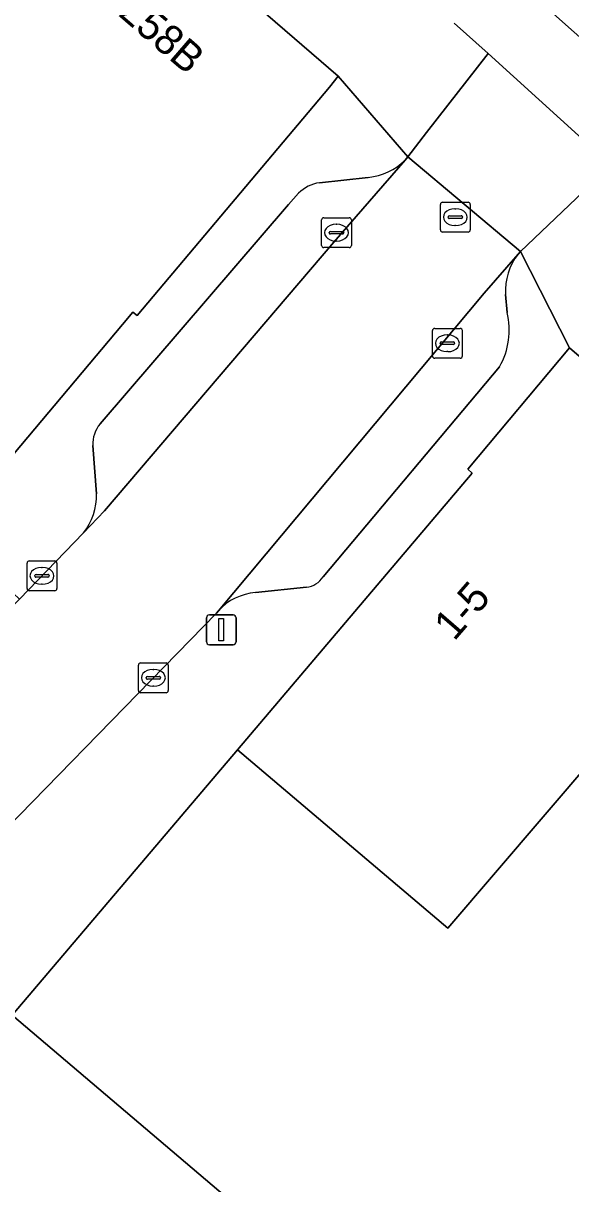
# Model space of a CAD drawing. Extents: x 162344 to 162869, y 381217 to 381818.
# Drawn here: x 162668.66 to 162687, y 381626.94 to 381665.84 of the extents above; entities that cross this region are included whole.
import ezdxf

# ---------------------------------------------------------------- set-up
doc = ezdxf.new("R2010")
doc.units = 0
for name, color, linetype in [('IMGEO_Fietspad_gesloten', 7, 'Continuous'), ('IMGEO_Kolk', 7, 'Continuous'), ('IMGEO_Lichtmast', 7, 'Continuous'), ('IMGEO_Pand', 7, 'Continuous'), ('IMGEO_Pand_nummerreeks', 7, 'Continuous'), ('IMGEO_Parkeervlak_open', 7, 'Continuous'), ('IMGEO_Rijbaan_lokaal_gesloten', 7, 'Continuous'), ('IMGEO_Rijbaan_lokaal_open', 7, 'Continuous'), ('IMGEO_Rioolput', 7, 'Continuous'), ('IMGEO_Voetpad_open', 7, 'Continuous')]:
    doc.layers.add(name, color=color, linetype=linetype)

msp = doc.modelspace()

# ---------------------------------------------------------------- linework, layer by layer
at = {"layer": 'IMGEO_Fietspad_gesloten'}
for points in [[(162690.775, 381662.288), (162684.935, 381667.487), (162684.428, 381667.923)], [(162683.099, 381665.838), (162684.232, 381664.825), (162688.355, 381661.085)]]:
    msp.add_lwpolyline(points, dxfattribs=at)
at = {"layer": 'IMGEO_Kolk'}
for p, q in [((162678.652, 381658.392), (162678.652, 381659.244)), ((162678.727, 381659.318), (162679.579, 381659.318)), ((162679.653, 381659.244), (162679.653, 381658.392)), ((162678.911, 381658.812), (162678.911, 381658.824)), ((162678.954, 381658.861), (162679.352, 381658.861)), ((162679.14, 381659.098), (162679.165, 381659.098)), ((162679.395, 381658.824), (162679.395, 381658.812)), ((162679.349, 381658.775), (162678.951, 381658.775)), ((162679.163, 381658.538), (162679.138, 381658.538)), ((162679.579, 381658.318), (162678.727, 381658.318)), ((162682.367, 381654.685), (162682.367, 381655.537)), ((162682.442, 381655.611), (162683.294, 381655.611)), ((162682.855, 381655.391), (162682.88, 381655.391)), ((162683.368, 381655.537), (162683.368, 381654.685)), ((162682.626, 381655.105), (162682.626, 381655.117)), ((162683.064, 381655.068), (162682.666, 381655.068)), ((162682.669, 381655.154), (162683.067, 381655.154)), ((162683.11, 381655.117), (162683.11, 381655.105)), ((162683.294, 381654.611), (162682.442, 381654.611)), ((162682.878, 381654.831), (162682.853, 381654.831)), ((162668.791, 381646.891), (162668.791, 381647.743)), ((162668.866, 381647.817), (162669.718, 381647.817)), ((162669.279, 381647.597), (162669.304, 381647.597)), ((162669.792, 381647.743), (162669.792, 381646.891)), ((162669.05, 381647.311), (162669.05, 381647.323)), ((162669.488, 381647.274), (162669.09, 381647.274)), ((162669.093, 381647.36), (162669.491, 381647.36)), ((162669.534, 381647.323), (162669.534, 381647.311)), ((162669.718, 381646.817), (162668.866, 381646.817)), ((162669.302, 381647.037), (162669.277, 381647.037)), ((162672.522, 381643.474), (162672.522, 381644.326)), ((162672.597, 381644.4), (162673.449, 381644.4)), ((162673.01, 381644.18), (162673.035, 381644.18)), ((162673.523, 381644.326), (162673.523, 381643.474)), ((162672.781, 381643.894), (162672.781, 381643.906)), ((162673.219, 381643.857), (162672.821, 381643.857)), ((162672.824, 381643.943), (162673.222, 381643.943)), ((162673.265, 381643.906), (162673.265, 381643.894)), ((162673.449, 381643.4), (162672.597, 381643.4)), ((162673.033, 381643.62), (162673.008, 381643.62))]:
    msp.add_line(p, q, dxfattribs=at)
for points in [[(162678.652, 381658.392), (162678.652, 381659.244)], [(162678.727, 381659.318), (162679.579, 381659.318)], [(162679.653, 381659.244), (162679.653, 381658.392)], [(162679.579, 381658.318), (162678.727, 381658.318)], [(162682.367, 381654.685), (162682.367, 381655.537)], [(162682.442, 381655.611), (162683.294, 381655.611)], [(162683.368, 381655.537), (162683.368, 381654.685)], [(162683.294, 381654.611), (162682.442, 381654.611)], [(162668.791, 381646.891), (162668.791, 381647.743)], [(162668.866, 381647.817), (162669.718, 381647.817)], [(162669.792, 381647.743), (162669.792, 381646.891)], [(162669.718, 381646.817), (162668.866, 381646.817)], [(162672.522, 381643.474), (162672.522, 381644.326)], [(162672.597, 381644.4), (162673.449, 381644.4)], [(162673.523, 381644.326), (162673.523, 381643.474)], [(162673.449, 381643.4), (162672.597, 381643.4)]]:
    msp.add_lwpolyline(points, dxfattribs=at)
for centre, radius, start, end in [((162678.729, 381659.242), 0.0765, 91.552, 178.448), ((162678.729, 381659.242), 0.0765, 91.552, 178.448), ((162679.577, 381659.242), 0.0765, 1.552, 88.448), ((162679.577, 381659.242), 0.0765, 1.552, 88.448), ((162678.951, 381658.821), 0.0403, 85.8775, 175.7526), ((162678.948, 381658.811), 0.0366, 178.938, 274.7102), ((162679.352, 381658.818), 0.043, 264.8664, 352.4533), ((162679.356, 381658.823), 0.0386, 1.7309, 96.639), ((162678.729, 381658.394), 0.0765, 181.552, 268.448), ((162678.729, 381658.394), 0.0765, 181.552, 268.448), ((162679.577, 381658.394), 0.0765, 271.552, 358.448), ((162679.577, 381658.394), 0.0765, 271.552, 358.448), ((162682.444, 381655.535), 0.0765, 91.552, 178.448), ((162682.444, 381655.535), 0.0765, 91.552, 178.448), ((162683.292, 381655.535), 0.0765, 1.552, 88.448), ((162683.292, 381655.535), 0.0765, 1.552, 88.448), ((162682.666, 381655.114), 0.0403, 85.8775, 175.7526), ((162682.663, 381655.104), 0.0366, 178.938, 274.7102), ((162683.067, 381655.111), 0.043, 264.8664, 352.4533), ((162683.071, 381655.116), 0.0386, 1.7309, 96.639), ((162682.444, 381654.687), 0.0765, 181.552, 268.448), ((162682.444, 381654.687), 0.0765, 181.552, 268.448), ((162683.292, 381654.687), 0.0765, 271.552, 358.448), ((162683.292, 381654.687), 0.0765, 271.552, 358.448), ((162668.868, 381647.741), 0.0765, 91.552, 178.448), ((162668.868, 381647.741), 0.0765, 91.552, 178.448), ((162669.716, 381647.741), 0.0765, 1.552, 88.448), ((162669.716, 381647.741), 0.0765, 1.552, 88.448), ((162669.09, 381647.32), 0.0403, 85.8775, 175.7526), ((162669.087, 381647.31), 0.0366, 178.938, 274.7102), ((162669.491, 381647.317), 0.043, 264.8664, 352.4533), ((162669.495, 381647.322), 0.0386, 1.7309, 96.639), ((162668.868, 381646.893), 0.0765, 181.552, 268.448), ((162668.868, 381646.893), 0.0765, 181.552, 268.448), ((162669.716, 381646.893), 0.0765, 271.552, 358.448), ((162669.716, 381646.893), 0.0765, 271.552, 358.448), ((162672.599, 381644.324), 0.0765, 91.552, 178.448), ((162672.599, 381644.324), 0.0765, 91.552, 178.448), ((162673.447, 381644.324), 0.0765, 1.552, 88.448), ((162673.447, 381644.324), 0.0765, 1.552, 88.448), ((162672.821, 381643.903), 0.0403, 85.8775, 175.7526), ((162672.818, 381643.893), 0.0366, 178.938, 274.7102), ((162673.222, 381643.9), 0.043, 264.8664, 352.4533), ((162673.226, 381643.905), 0.0386, 1.7309, 96.639), ((162672.599, 381643.476), 0.0765, 181.552, 268.448), ((162672.599, 381643.476), 0.0765, 181.552, 268.448), ((162673.447, 381643.476), 0.0765, 271.552, 358.448), ((162673.447, 381643.476), 0.0765, 271.552, 358.448)]:
    msp.add_arc(centre, radius, start, end, dxfattribs=at)
for centre, major_axis, ratio, start_param, end_param in [((162679.139, 381658.818), (-0.387, 0.002), 0.722429, 4.712389, 7.853982), ((162679.164, 381658.818), (-0.39, 0.002), 0.717154, 1.570796, 4.712389), ((162682.854, 381655.111), (-0.387, 0.002), 0.722429, 4.712389, 7.853982), ((162682.879, 381655.111), (-0.39, 0.002), 0.717154, 1.570796, 4.712389), ((162669.278, 381647.317), (-0.387, 0.002), 0.722429, 4.712389, 7.853982), ((162669.303, 381647.317), (-0.39, 0.002), 0.717154, 1.570796, 4.712389), ((162673.009, 381643.9), (-0.387, 0.002), 0.722429, 4.712389, 7.853982), ((162673.034, 381643.9), (-0.39, 0.002), 0.717154, 1.570796, 4.712389)]:
    msp.add_ellipse(centre, major_axis=major_axis, ratio=ratio, start_param=start_param, end_param=end_param, dxfattribs=at)
at = {"layer": 'IMGEO_Lichtmast'}
for p, q in [((162674.9, 381646.008), (162675.69, 381646.008)), ((162675.69, 381646.008), (162674.9, 381646.008)), ((162674.8, 381645.108), (162674.8, 381645.908)), ((162674.8, 381645.908), (162674.8, 381645.108)), ((162675.79, 381645.908), (162675.79, 381645.108)), ((162675.79, 381645.108), (162675.79, 381645.908)), ((162675.69, 381645.008), (162674.9, 381645.008)), ((162674.9, 381645.008), (162675.69, 381645.008))]:
    msp.add_line(p, q, dxfattribs=at)
msp.add_lwpolyline([(162675.22, 381645.883), (162675.37, 381645.883), (162675.37, 381645.133), (162675.22, 381645.133), (162675.22, 381645.883)], dxfattribs=at)
for centre, start, end in [((162674.9, 381645.908), 90, 180), ((162674.9, 381645.908), 90, 180), ((162675.69, 381645.908), 0, 90), ((162675.69, 381645.908), 360, 90), ((162674.9, 381645.108), 180, 270), ((162674.9, 381645.108), 180, 270), ((162675.69, 381645.108), 270, 0), ((162675.69, 381645.108), 270, 0)]:
    msp.add_arc(centre, 0.1, start, end, dxfattribs=at)
at = {"layer": 'IMGEO_Pand'}
for points in [[(162679.213, 381664.065), (162671.169, 381671.008), (162657.64, 381655.334), (162655.287, 381657.365), (162652.558, 381654.203), (162652.841, 381653.967), (162662.532, 381645.744), (162663.268, 381645.119), (162665.772, 381648.078), (162665.642, 381648.188), (162671.986, 381655.736), (162672.34, 381656.157), (162672.478, 381656.041), (162678.918, 381663.694)], [(162694.188, 381648.719), (162686.96, 381654.957), (162683.556, 381650.896), (162683.699, 381650.754), (162675.845, 381641.49), (162682.884, 381635.503)], [(162708.391, 381636.674), (162702.596, 381641.595), (162701.664, 381641.32), (162701.463, 381641.084), (162699.87, 381642.371), (162700.101, 381642.634), (162700.183, 381643.545), (162694.188, 381648.719), (162682.884, 381635.503), (162675.845, 381641.49), (162668.299, 381632.588), (162683.248, 381619.871), (162690.819, 381628.753), (162692.852, 381627.024), (162697.07, 381623.436)]]:
    msp.add_lwpolyline(points, close=True, dxfattribs=at)
at = {"layer": 'IMGEO_Parkeervlak_open'}
for points in [[(162679.069, 381658.505), (162681.453, 381661.251)], [(162680.217, 381660.669), (162678.581, 381660.491)], [(162677.886, 381660.139), (162677.552, 381659.762), (162671.237, 381652.407)], [(162670.68, 381648.753), (162671.388, 381649.497), (162679.069, 381658.505)], [(162685.234, 381658.098), (162684.096, 381656.787), (162675.203, 381646.144)], [(162684.865, 381656.143), (162684.814, 381656.747)], [(162678.708, 381647.284), (162684.618, 381654.325)], [(162670.999, 381651.685), (162671.113, 381650.07)], [(162676.443, 381646.753), (162678.149, 381646.936)]]:
    msp.add_lwpolyline(points, dxfattribs=at)
for centre, radius, start, end in [((162680.001, 381662.732), 2.074, 275.9848, 314.4442), ((162678.738, 381659.318), 1.183, 97.6365, 136.0856), ((162686.812, 381656.867), 2.001, 142.0305, 183.4305), ((162682.461, 381655.544), 2.477, 330.5281, 13.9978), ((162672.002, 381651.755), 1.005, 139.5391, 183.9724), ((162669.164, 381649.981), 1.951, 320.9892, 2.6114), ((162678.063, 381647.697), 0.766, 276.4458, 327.362), ((162676.566, 381644.936), 1.821, 93.8641, 138.4499)]:
    msp.add_arc(centre, radius, start, end, dxfattribs=at)
at = {"layer": 'IMGEO_Rijbaan_lokaal_gesloten'}
msp.add_lwpolyline([(162684.935, 381667.487), (162690.775, 381662.288)], dxfattribs=at)
msp.add_lwpolyline([(162688.355, 381661.085), (162684.232, 381664.825), (162682.168, 381662.17), (162681.539, 381661.361), (162685.311, 381658.19)], close=True, dxfattribs=at)
at = {"layer": 'IMGEO_Rijbaan_lokaal_open'}
for points in [[(162675.14, 381646.068), (162675.203, 381646.144), (162684.096, 381656.787), (162685.234, 381658.098), (162685.311, 381658.19), (162681.539, 381661.361), (162681.453, 381661.251), (162679.069, 381658.505), (162671.388, 381649.497), (162670.68, 381648.753), (162668.538, 381646.537), (162664.319, 381642.173), (162664.256, 381642.113), (162647.112, 381624.677), (162650.694, 381621.134), (162651.603, 381622.055), (162651.745, 381622.229), (162653.055, 381623.522), (162653.298, 381623.761), (162654.062, 381624.523), (162654.327, 381624.795), (162659.336, 381629.932), (162665.637, 381636.368), (162665.891, 381636.595)], [(162709.112, 381599.269), (162713.008, 381603.857), (162689.779, 381623.657), (162692.852, 381627.024), (162690.819, 381628.753), (162683.248, 381619.871), (162668.299, 381632.588), (162663.359, 381627.992), (162660.865, 381625.672), (162701.58, 381592.223), (162702.588, 381593.261), (162703.602, 381592.22), (162705.867, 381594.879), (162705.586, 381595.117), (162706.321, 381595.982), (162684.762, 381614.058), (162687.533, 381617.362)]]:
    msp.add_lwpolyline(points, close=True, dxfattribs=at)
at = {"layer": 'IMGEO_Rioolput'}
for p, q in [((162682.633, 381658.912), (162682.633, 381659.764)), ((162682.708, 381659.838), (162683.56, 381659.838)), ((162683.121, 381659.618), (162683.146, 381659.618)), ((162683.634, 381659.764), (162683.634, 381658.912)), ((162682.892, 381659.332), (162682.892, 381659.344)), ((162683.33, 381659.295), (162682.932, 381659.295)), ((162682.935, 381659.381), (162683.333, 381659.381)), ((162683.376, 381659.344), (162683.376, 381659.332)), ((162683.56, 381658.838), (162682.708, 381658.838)), ((162683.144, 381659.058), (162683.119, 381659.058))]:
    msp.add_line(p, q, dxfattribs=at)
for points in [[(162682.633, 381658.912), (162682.633, 381659.764)], [(162682.708, 381659.838), (162683.56, 381659.838)], [(162683.634, 381659.764), (162683.634, 381658.912)], [(162683.56, 381658.838), (162682.708, 381658.838)]]:
    msp.add_lwpolyline(points, dxfattribs=at)
for centre, radius, start, end in [((162682.71, 381659.762), 0.0765, 91.552, 178.448), ((162682.71, 381659.762), 0.0765, 91.552, 178.448), ((162683.558, 381659.762), 0.0765, 1.552, 88.448), ((162683.558, 381659.762), 0.0765, 1.552, 88.448), ((162682.932, 381659.341), 0.0403, 85.8775, 175.7526), ((162682.929, 381659.331), 0.0366, 178.938, 274.7102), ((162683.333, 381659.338), 0.043, 264.8664, 352.4533), ((162683.337, 381659.343), 0.0386, 1.7309, 96.639), ((162682.71, 381658.914), 0.0765, 181.552, 268.448), ((162682.71, 381658.914), 0.0765, 181.552, 268.448), ((162683.558, 381658.914), 0.0765, 271.552, 358.448), ((162683.558, 381658.914), 0.0765, 271.552, 358.448)]:
    msp.add_arc(centre, radius, start, end, dxfattribs=at)
for centre, major_axis, ratio, start_param, end_param in [((162683.12, 381659.338), (-0.387, 0.002), 0.722429, 4.712389, 7.853982), ((162683.145, 381659.338), (-0.39, 0.002), 0.717154, 1.570796, 4.712389)]:
    msp.add_ellipse(centre, major_axis=major_axis, ratio=ratio, start_param=start_param, end_param=end_param, dxfattribs=at)
at = {"layer": 'IMGEO_Voetpad_open'}
for points in [[(162528.884, 381795.273), (162581.778, 381750), (162607.811, 381727.718), (162608.637, 381727.011), (162641.109, 381699.217), (162651.895, 381689.662), (162650.823, 381688.494), (162652.873, 381686.801), (162657.285, 381682.992), (162657.765, 381682.579), (162670.832, 381671.299), (162671.169, 381671.008), (162679.213, 381664.065), (162681.539, 381661.361), (162682.168, 381662.17), (162684.232, 381664.825), (162683.099, 381665.838)], [(162681.453, 381661.251), (162681.539, 381661.361), (162679.213, 381664.065), (162678.918, 381663.694), (162672.478, 381656.041), (162672.34, 381656.157), (162671.986, 381655.736), (162665.642, 381648.188), (162665.772, 381648.078), (162663.268, 381645.119), (162662.532, 381645.744), (162662.142, 381645.292), (162660.838, 381646.394), (162659.465, 381644.774), (162658.671, 381645.439), (162658.632, 381645.394), (162633.394, 381635.882), (162631.144, 381634.866), (162631.862, 381634.714)], [(162688.355, 381661.085), (162685.311, 381658.19), (162686.96, 381654.957), (162694.188, 381648.719)], [(162678.581, 381660.491), (162680.217, 381660.669)], [(162671.237, 381652.407), (162677.552, 381659.762), (162677.886, 381660.139)], [(162675.845, 381641.49), (162683.699, 381650.754), (162683.556, 381650.896), (162686.96, 381654.957), (162685.311, 381658.19), (162685.234, 381658.098)], [(162684.814, 381656.747), (162684.865, 381656.143)], [(162684.618, 381654.325), (162678.708, 381647.284)], [(162671.113, 381650.07), (162670.999, 381651.685)], [(162667.683, 381647.337), (162668.538, 381646.537), (162670.68, 381648.753)], [(162678.149, 381646.936), (162676.443, 381646.753)], [(162675.203, 381646.144), (162675.14, 381646.068), (162665.891, 381636.595), (162665.637, 381636.368), (162666.501, 381635.573), (162660.187, 381629.138), (162655.332, 381623.81), (162654.327, 381624.795), (162654.062, 381624.523), (162653.298, 381623.761), (162653.055, 381623.522), (162654.468, 381622.12), (162651.186, 381618.784), (162648.124, 381615.672)], [(162588.284, 381559.145), (162591.596, 381561.939), (162592.32, 381562.545), (162599.456, 381568.935), (162599.604, 381568.769), (162617.236, 381583.812), (162622.507, 381588.51), (162623.179, 381589.147), (162630.312, 381595.808), (162647.237, 381612.021), (162652.285, 381616.955), (162652.976, 381617.664), (162659.686, 381624.575), (162660.865, 381625.672), (162663.359, 381627.992), (162668.299, 381632.588), (162675.845, 381641.49)]]:
    msp.add_lwpolyline(points, dxfattribs=at)
for centre, radius, start, end in [((162680.001, 381662.732), 2.074, 275.9848, 314.4442), ((162678.738, 381659.318), 1.183, 97.6365, 136.0856), ((162686.812, 381656.867), 2.001, 142.0305, 183.4305), ((162682.461, 381655.544), 2.477, 330.5281, 13.9978), ((162672.002, 381651.755), 1.005, 139.5391, 183.9724), ((162669.164, 381649.981), 1.951, 320.9892, 2.6114), ((162678.063, 381647.697), 0.766, 276.4458, 327.362), ((162676.566, 381644.936), 1.821, 93.8641, 138.4499)]:
    msp.add_arc(centre, radius, start, end, dxfattribs=at)

# ---------------------------------------------------------------- texts
at = {"layer": 'IMGEO_Pand_nummerreeks'}
for s, rotation, p in [('258-258B', 319.1997, (162669.786, 381667.869)), ('1-5', 49.1483, (162683.095, 381645.102))]:
    msp.add_text(s, height=1, rotation=rotation, dxfattribs=at).set_placement(p)

doc.saveas('drawing.dxf')
